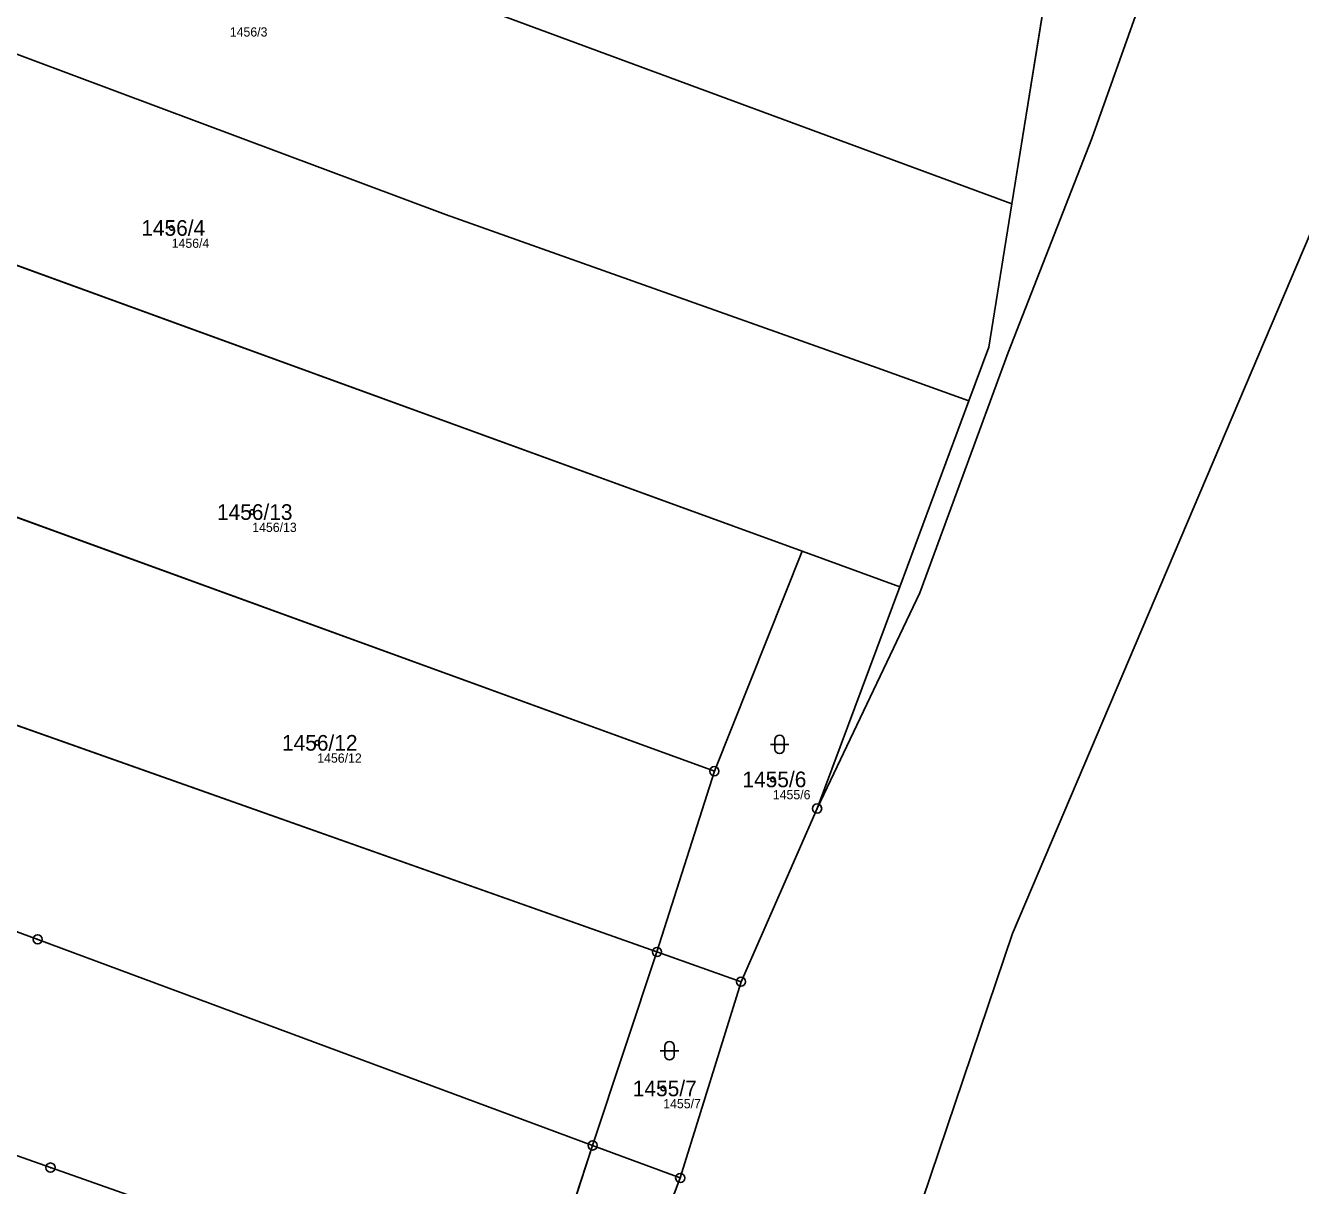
# Model space of a CAD drawing. Extents: x -751550 to -746116, y -1055108 to -1050700.
# Drawn here: x -748878.4 to -748739.7, y -1054577.2 to -1054451 of the extents above; entities that cross this region are included whole.
import ezdxf

# ---------------------------------------------------------------- set-up
doc = ezdxf.new("R2010")
doc.units = 0
for name, color, linetype in [('Definiční body', 7, 'Continuous'), ('Hranice parcel', 7, 'Continuous'), ('Parcelní čísla', 7, 'Continuous'), ('Polygon ku', 7, 'Continuous'), ('Polygon parcely', 7, 'Continuous'), ('Značky bodu BP', 7, 'Continuous'), ('Značky kultur', 7, 'Continuous')]:
    doc.layers.add(name, color=color, linetype=linetype)

msp = doc.modelspace()

# ---------------------------------------------------------------- linework, layer by layer
at = {"layer": 'Definiční body'}
for centre in [(-748862.47, -1054473.06), (-748853.71, -1054503.96), (-748846.64, -1054529.06), (-748797.1, -1054533.04), (-748809.02, -1054566.65)]:
    msp.add_circle(centre, 0.25, dxfattribs=at)
at = {"layer": 'Hranice parcel'}
for p, q in [((-748766.7, -1054443.02), (-748771.11, -1054470.44)), ((-748793.9, -1054508.22), (-748900.49, -1054469.42)), ((-748775.8, -1054491.87), (-748783.3, -1054512.08)), ((-748885.34, -1054502.35), (-748803.46, -1054532.15)), ((-748793.9, -1054508.22), (-748803.46, -1054532.15)), ((-748783.3, -1054512.08), (-748793.9, -1054508.22)), ((-748783.3, -1054512.08), (-748792.29, -1054536.21)), ((-748891.83, -1054522.74), (-748809.7, -1054551.81)), ((-748803.46, -1054532.15), (-748809.7, -1054551.81)), ((-748800.56, -1054555.04), (-748792.29, -1054536.21)), ((-748809.7, -1054551.81), (-748816.7, -1054572.85)), ((-748809.7, -1054551.81), (-748800.56, -1054555.04)), ((-748807.17, -1054576.39), (-748800.56, -1054555.04)), ((-748816.7, -1054572.85), (-748823.54, -1054593.72)), ((-748807.17, -1054576.39), (-748816.7, -1054572.85)), ((-748814.9, -1054596.81), (-748807.17, -1054576.39))]:
    msp.add_line(p, q, dxfattribs=at)
for points in [[(-748792.29, -1054536.21), (-748781.13, -1054512.76), (-748771.5, -1054486.6), (-748762.43, -1054463.34), (-748748.36, -1054423.78), (-748731.61, -1054346.18), (-748726, -1054314), (-748722.11, -1054301.44), (-748725.9, -1054259.29), (-748719.83, -1054245.42), (-748715.01, -1054233.27), (-748698.14, -1054209.24), (-748690.85, -1054202.74), (-748678.39, -1054194.55), (-748672.95, -1054189.52), (-748661.76, -1054176.57), (-748654.89, -1054166.43), (-748646.88, -1054160.52), (-748630.62, -1054144.84), (-748620.05, -1054136.22), (-748605.72, -1054125.32)], [(-748771.11, -1054470.44), (-748830.12, -1054448.64), (-748929.56, -1054411.78)], [(-748802.18, -1054641.97), (-748771.04, -1054549.79), (-748728.12, -1054448.9), (-748718.31, -1054423.72)], [(-748936.53, -1054432.74), (-748936.13, -1054432.89), (-748832.69, -1054471.59), (-748785.74, -1054488.29), (-748775.8, -1054491.87)], [(-748771.11, -1054470.44), (-748773.62, -1054486.01), (-748775.8, -1054491.87)], [(-748816.7, -1054572.85), (-748877.04, -1054550.44), (-748966.43, -1054517.43)], [(-748973.82, -1054540.27), (-748885.34, -1054571.83), (-748875.65, -1054575.26), (-748831.86, -1054590.74)]]:
    msp.add_lwpolyline(points, dxfattribs=at)
at = {"layer": 'Polygon ku'}
msp.add_lwpolyline([(-748802.18, -1054641.97), (-748771.04, -1054549.79), (-748728.12, -1054448.9), (-748718.31, -1054423.72), (-748716.02, -1054399.69), (-748710.53, -1054387.91), (-748705, -1054358.9), (-748690.12, -1054312.52), (-748685.36, -1054278.89), (-748680.15, -1054265.5), (-748662.2, -1054237.38), (-748612.03, -1054174.44), (-748595.91, -1054163.87), (-748582.23, -1054152.24), (-748537.55, -1054134.48)], dxfattribs=at)
at = {"layer": 'Polygon parcely'}
for points in [[(-748802.18, -1054641.97), (-748771.04, -1054549.79), (-748728.12, -1054448.9), (-748718.31, -1054423.72), (-748716.02, -1054399.69), (-748710.53, -1054387.91), (-748705, -1054358.9), (-748690.12, -1054312.52), (-748685.36, -1054278.89), (-748680.15, -1054265.5), (-748662.2, -1054237.38), (-748612.03, -1054174.44), (-748595.91, -1054163.87), (-748582.23, -1054152.24), (-748537.55, -1054134.48)], [(-748678.39, -1054194.55), (-748690.85, -1054202.74), (-748698.14, -1054209.24), (-748715.01, -1054233.27), (-748719.83, -1054245.42), (-748725.9, -1054259.29), (-748722.11, -1054301.44), (-748726, -1054314), (-748731.61, -1054346.18), (-748748.36, -1054423.78), (-748762.43, -1054463.34), (-748771.5, -1054486.6), (-748781.13, -1054512.76), (-748792.29, -1054536.21), (-748800.56, -1054555.04), (-748807.17, -1054576.39), (-748814.9, -1054596.81)], [(-748766.7, -1054443.02), (-748771.11, -1054470.44), (-748773.62, -1054486.01), (-748775.8, -1054491.87), (-748783.3, -1054512.08), (-748792.29, -1054536.21), (-748781.13, -1054512.76), (-748771.5, -1054486.6), (-748762.43, -1054463.34), (-748748.36, -1054423.78)]]:
    msp.add_lwpolyline(points, dxfattribs=at)
for points in [[(-748929.56, -1054411.78), (-748830.12, -1054448.64), (-748771.11, -1054470.44), (-748766.7, -1054443.02), (-748767.94, -1054442.55), (-748818.91, -1054423.23), (-748856.24, -1054409.36), (-748918.21, -1054386.33), (-748920.82, -1054385.36)], [(-748936.53, -1054432.74), (-748936.13, -1054432.89), (-748832.69, -1054471.59), (-748785.74, -1054488.29), (-748775.8, -1054491.87), (-748773.62, -1054486.01), (-748771.11, -1054470.44), (-748830.12, -1054448.64), (-748929.56, -1054411.78)], [(-748943.52, -1054453.76), (-748900.49, -1054469.42), (-748793.9, -1054508.22), (-748783.3, -1054512.08), (-748775.8, -1054491.87), (-748785.74, -1054488.29), (-748832.69, -1054471.59), (-748936.13, -1054432.89), (-748936.53, -1054432.74)], [(-748885.34, -1054502.35), (-748803.46, -1054532.15), (-748793.9, -1054508.22), (-748900.49, -1054469.42), (-748907.81, -1054494.18), (-748905.51, -1054495.02)], [(-748966.43, -1054517.43), (-748877.04, -1054550.44), (-748816.7, -1054572.85), (-748809.7, -1054551.81), (-748891.83, -1054522.74), (-748959.77, -1054498.69)], [(-748809.7, -1054551.81), (-748803.46, -1054532.15), (-748885.34, -1054502.35), (-748891.83, -1054522.74)], [(-748800.56, -1054555.04), (-748792.29, -1054536.21), (-748783.3, -1054512.08), (-748793.9, -1054508.22), (-748803.46, -1054532.15), (-748809.7, -1054551.81)], [(-748877.04, -1054550.44), (-748966.43, -1054517.43), (-748974.51, -1054540.03), (-748973.82, -1054540.27), (-748885.34, -1054571.83), (-748875.65, -1054575.26), (-748831.86, -1054590.74), (-748823.54, -1054593.72), (-748816.7, -1054572.85)], [(-748888.61, -1054602.55), (-748834.44, -1054621.82), (-748830.29, -1054614.3), (-748823.54, -1054593.72), (-748831.86, -1054590.74), (-748875.65, -1054575.26), (-748885.34, -1054571.83), (-748973.82, -1054540.27), (-748984.18, -1054568.55)], [(-748809.7, -1054551.81), (-748816.7, -1054572.85), (-748807.17, -1054576.39), (-748800.56, -1054555.04)], [(-748816.7, -1054572.85), (-748823.54, -1054593.72), (-748814.9, -1054596.81), (-748807.17, -1054576.39)]]:
    msp.add_lwpolyline(points, close=True, dxfattribs=at)
at = {"layer": 'Značky bodu BP'}
for centre, radius in [((-748803.46, -1054532.15), 0.5), ((-748803.46, -1054532.15), 0.0303), ((-748792.29, -1054536.21), 0.5), ((-748792.29, -1054536.21), 0.0303), ((-748877.04, -1054550.44), 0.5), ((-748877.04, -1054550.44), 0.0303), ((-748809.7, -1054551.81), 0.5), ((-748809.7, -1054551.81), 0.0303), ((-748800.56, -1054555.04), 0.5), ((-748800.56, -1054555.04), 0.0303), ((-748816.7, -1054572.85), 0.5), ((-748816.7, -1054572.85), 0.0303), ((-748875.65, -1054575.26), 0.5), ((-748875.65, -1054575.26), 0.0303), ((-748807.17, -1054576.39), 0.5), ((-748807.17, -1054576.39), 0.0303)]:
    msp.add_circle(centre, radius, dxfattribs=at)
at = {"layer": 'Značky kultur'}
for p, q in [((-748797.37, -1054529.23), (-748795.37, -1054529.23)), ((-748796.87, -1054528.73), (-748796.87, -1054529.73)), ((-748795.87, -1054529.73), (-748795.87, -1054528.73)), ((-748808.84, -1054562.05), (-748808.84, -1054563.05)), ((-748807.84, -1054563.05), (-748807.84, -1054562.05)), ((-748809.34, -1054562.55), (-748807.34, -1054562.55))]:
    msp.add_line(p, q, dxfattribs=at)
for centre, start, end in [((-748796.37, -1054528.73), 0, 180), ((-748796.37, -1054529.73), 180, 359.9879), ((-748808.34, -1054562.05), 0, 180), ((-748808.34, -1054563.05), 180, 359.9879)]:
    msp.add_arc(centre, 0.5, start, end, dxfattribs=at)

# ---------------------------------------------------------------- texts
at = {"layer": 'Definiční body'}
for s, p in [('1456/3', (-748856.15, -1054452.24)), ('1456/4', (-748862.47, -1054475.22)), ('1456/13', (-748853.71, -1054506.12)), ('1456/12', (-748846.64, -1054531.22)), ('1455/6', (-748797.1, -1054535.2)), ('1455/7', (-748809.02, -1054568.81))]:
    msp.add_text(s, height=1, dxfattribs=at).set_placement(p)
at = {"layer": 'Parcelní čísla'}
for s, p in [('1456/4', (-748865.78, -1054473.91)), ('1456/13', (-748857.55, -1054504.81)), ('1456/12', (-748850.48, -1054529.91)), ('1455/6', (-748800.41, -1054533.89)), ('1455/7', (-748812.33, -1054567.5))]:
    msp.add_text(s, height=1.7, dxfattribs=at).set_placement(p)

doc.saveas('drawing.dxf')
